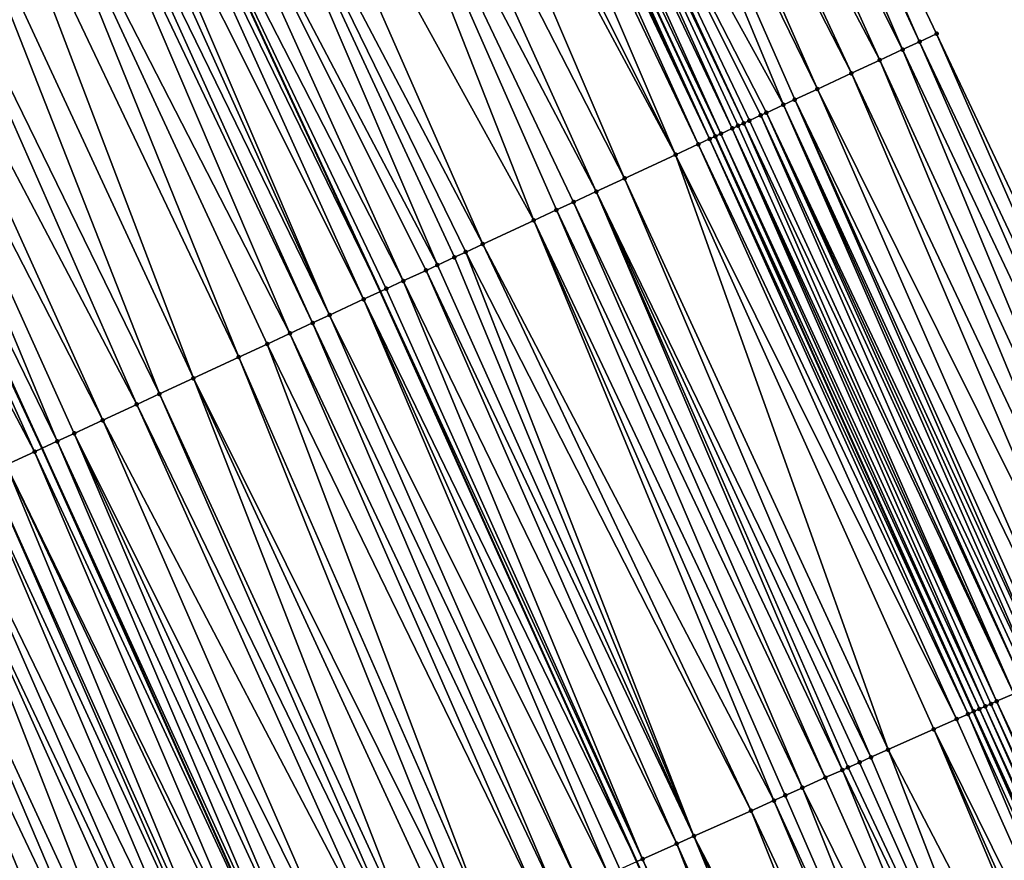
# Model space of a CAD drawing. Header units: feet. Extents: x 2004186 to 2014793, y 836912 to 864902.
# Tile 347 of 656: x 2010229 to 2010261, y 848274 to 848301. Entities that reach past the tile are written whole.
import ezdxf

# ---------------------------------------------------------------- set-up
doc = ezdxf.new("R2010")
doc.units = ezdxf.units.FT
doc.header["$LTSCALE"] = 100
doc.header["$MEASUREMENT"] = 0
for name, color, linetype, lineweight in [('EP_Travel Lane', 5, 'Continuous', 40), ('GPL_Skip Line', 2, 'Continuous', 40), ('Road Shots', 4, 'Continuous', 200), ('Road X-Section', 30, 'Continuous', 13)]:
    doc.layers.add(name, color=color, linetype=linetype, lineweight=lineweight)
doc.layers.add('I-77 SB_MM21-27-Surface-Border', color=7, linetype='Continuous')
doc.layers.add('I-77 SB_MM21-27-Surface-TIN', color=7, linetype='Continuous')

msp = doc.modelspace()

# ---------------------------------------------------------------- linework, layer by layer
at = {"layer": 'EP_Travel Lane'}
msp.add_polyline3d([(2010338.752172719, 848094.6761066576, 432.0335779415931), (2010331.124594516, 848113.1643927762, 431.9679207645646), (2010323.497020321, 848131.6526691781, 431.8993190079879), (2010315.781519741, 848150.2484789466, 431.8395028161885), (2010307.879425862, 848168.6210487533, 431.7524542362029), (2010299.977312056, 848186.9936648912, 431.6786235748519), (2010292.075178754, 848205.3663263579, 431.6177248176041), (2010284.061959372, 848223.8822100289, 431.5275102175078), (2010275.944341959, 848242.1606364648, 431.4649906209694), (2010267.826728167, 848260.4390547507, 431.399739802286), (2010259.709132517, 848278.7174321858, 431.3208168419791), (2010251.453827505, 848297.1266353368, 431.2670994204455), (2010243.019976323, 848315.2612986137, 431.197157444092), (2010234.586136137, 848333.3959382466, 431.1194814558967), (2010226.152270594, 848351.5306324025, 431.0596368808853), (2010217.611790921, 848369.7684313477, 431.003042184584)], dxfattribs=at)
at = {"layer": 'GPL_Skip Line'}
for points in [[(2010327.846436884, 848090.1553678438, 431.5836618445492), (2010320.190376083, 848108.6317726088, 431.4974952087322), (2010312.534266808, 848127.1082943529, 431.4469092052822), (2010304.852332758, 848145.573863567, 431.3752542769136), (2010296.990034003, 848163.9633895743, 431.2742541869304), (2010289.127663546, 848182.3530832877, 431.2210551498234), (2010281.265308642, 848200.7427406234, 431.1574874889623), (2010273.354840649, 848219.1113142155, 431.0738393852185), (2010265.217081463, 848237.3807591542, 431.0085931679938), (2010257.079332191, 848255.6501818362, 430.935894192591), (2010248.941589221, 848273.9195903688, 430.8584572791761), (2010240.746455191, 848292.1630257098, 430.8102288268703), (2010232.337339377, 848310.3091626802, 430.7432623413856), (2010223.928231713, 848328.4552820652, 430.6705472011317), (2010215.519128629, 848346.601391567, 430.5946012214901), (2010207.053911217, 848364.7211766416, 430.5414172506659)], [(2010316.89390634, 848085.6152723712, 431.1424802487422), (2010309.226277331, 848104.0868771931, 431.0546505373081), (2010301.558629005, 848122.5585285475, 430.9809691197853), (2010293.91638221, 848140.8964088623, 430.9236293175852), (2010286.026832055, 848159.2743249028, 430.832547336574), (2010278.137224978, 848177.6523735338, 430.7792813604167), (2010270.247666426, 848196.0303091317, 430.693777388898), (2010262.393365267, 848214.2271495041, 430.6283262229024), (2010254.274278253, 848232.5048416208, 430.5435264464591), (2010246.155151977, 848250.7826221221, 430.4883125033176), (2010238.036049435, 848269.0603491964, 430.4152164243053), (2010229.92070928, 848287.1446260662, 430.3710081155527), (2010221.481086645, 848305.276578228, 430.2912271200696), (2010213.041452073, 848323.4085560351, 430.2198362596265), (2010204.601826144, 848341.5405152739, 430.1423739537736), (2010196.184079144, 848359.5248825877, 430.0913118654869)]]:
    msp.add_polyline3d(points, dxfattribs=at)
at = {"layer": 'I-77 SB_MM21-27-Surface-Border', "color": 3, "linetype": 'ByBlock', "lineweight": -2}
msp.add_polyline3d([(2010223.834974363, 848372.7433911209, 431.2562226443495), (2010232.031190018, 848354.2559218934, 431.3111899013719), (2010240.984664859, 848336.3621205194, 431.3980075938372), (2010249.93814368, 848318.4683105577, 431.4820125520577), (2010258.528713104, 848300.4062841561, 431.5551704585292), (2010267.21010822, 848282.0596898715, 431.6275848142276), (2010275.713229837, 848263.9530647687, 431.7141894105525), (2010284.033687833, 848245.7649902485, 431.7768884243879), (2010289.248437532, 848226.1932336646, 431.7539858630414), (2010299.470045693, 848208.5291105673, 431.8987976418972), (2010307.148505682, 848190.0608233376, 431.9606655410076), (2010314.643096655, 848171.5138456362, 432.0035673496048), (2010322.321531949, 848153.0456161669, 432.0818986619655), (2010329.901284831, 848134.307370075, 432.150660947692), (2010337.372617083, 848115.7543143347, 432.2095463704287), (2010344.289671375, 848096.9715284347, 432.2543729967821)], dxfattribs=at)
at = {"layer": 'I-77 SB_MM21-27-Surface-TIN', "color": 128, "linetype": 'ByBlock', "lineweight": -2}
for points in [[(2010257.439988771, 848299.9016265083, 431.5199064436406), (2010249.57523225, 848318.3000985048, 431.4725995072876), (2010248.486511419, 848317.7954333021, 431.4348658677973)], [(2010257.984349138, 848300.1539592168, 431.5388082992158), (2010249.93814368, 848318.4683105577, 431.4820125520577), (2010249.57523225, 848318.3000985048, 431.4725995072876)], [(2010257.984349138, 848300.1539592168, 431.5388082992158), (2010249.57523225, 848318.3000985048, 431.4725995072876), (2010257.439988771, 848299.9016265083, 431.5199064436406)], [(2010257.984349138, 848300.1539592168, 431.5388082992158), (2010258.528713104, 848300.4062841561, 431.5551704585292), (2010249.93814368, 848318.4683105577, 431.4820125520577)], [(2010256.714169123, 848299.5651954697, 431.4988140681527), (2010248.486511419, 848317.7954333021, 431.4348658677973), (2010247.397796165, 848317.2907560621, 431.3931972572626)], [(2010257.439988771, 848299.9016265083, 431.5199064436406), (2010248.486511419, 848317.7954333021, 431.4348658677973), (2010256.714169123, 848299.5651954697, 431.4988140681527)], [(2010255.80691023, 848299.1446228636, 431.4613967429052), (2010247.397796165, 848317.2907560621, 431.3931972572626), (2010246.671975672, 848316.9543268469, 431.372700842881)], [(2010256.714169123, 848299.5651954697, 431.4988140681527), (2010247.397796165, 848317.2907560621, 431.3931972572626), (2010255.80691023, 848299.1446228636, 431.4613967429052)], [(2010254.718190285, 848298.6399557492, 431.4230381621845), (2010246.671975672, 848316.9543268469, 431.372700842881), (2010245.946161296, 848316.6178844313, 431.3478892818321)], [(2010255.80691023, 848299.1446228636, 431.4613967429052), (2010246.671975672, 848316.9543268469, 431.372700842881), (2010254.718190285, 848298.6399557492, 431.4230381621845)], [(2010253.62946461, 848298.1353009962, 431.3887205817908), (2010245.946161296, 848316.6178844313, 431.3478892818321), (2010243.950195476, 848315.692616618, 431.2629298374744)], [(2010254.718190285, 848298.6399557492, 431.4230381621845), (2010245.946161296, 848316.6178844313, 431.3478892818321), (2010253.992370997, 848298.303523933, 431.4016916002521)], [(2010253.992370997, 848298.303523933, 431.4016916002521), (2010245.946161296, 848316.6178844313, 431.3478892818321), (2010253.62946461, 848298.1353009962, 431.3887205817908)], [(2010252.35929912, 848297.5465059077, 431.3384807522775), (2010243.950195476, 848315.692616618, 431.2629298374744), (2010243.768746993, 848315.608494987, 431.2531220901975)], [(2010253.62946461, 848298.1353009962, 431.3887205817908), (2010243.950195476, 848315.692616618, 431.2629298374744), (2010253.085118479, 848297.8829375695, 431.3597768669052)], [(2010253.085118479, 848297.8829375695, 431.3597768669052), (2010243.950195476, 848315.692616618, 431.2629298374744), (2010252.903665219, 848297.7988262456, 431.3533385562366)], [(2010252.903665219, 848297.7988262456, 431.3533385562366), (2010243.950195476, 848315.692616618, 431.2629298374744), (2010252.540751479, 848297.6306191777, 431.3455551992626)], [(2010252.540751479, 848297.6306191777, 431.3455551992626), (2010243.950195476, 848315.692616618, 431.2629298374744), (2010252.35929912, 848297.5465059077, 431.3384807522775)], [(2010251.633529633, 848297.2099666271, 431.2820038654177), (2010243.405859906, 848315.4402304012, 431.2265359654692), (2010243.042974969, 848315.2719611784, 431.1984340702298)], [(2010251.996407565, 848297.378250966, 431.3150472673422), (2010243.768746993, 848315.608494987, 431.2531220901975), (2010243.405859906, 848315.4402304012, 431.2265359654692)], [(2010251.996407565, 848297.378250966, 431.3150472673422), (2010243.405859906, 848315.4402304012, 431.2265359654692), (2010251.633529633, 848297.2099666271, 431.2820038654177)], [(2010252.35929912, 848297.5465059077, 431.3384807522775), (2010243.768746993, 848315.608494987, 431.2531220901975), (2010252.177851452, 848297.4623825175, 431.3280979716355)], [(2010252.177851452, 848297.4623825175, 431.3280979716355), (2010243.768746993, 848315.608494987, 431.2531220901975), (2010251.996407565, 848297.378250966, 431.3150472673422)], [(2010250.90772643, 848296.8735001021, 431.2493108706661), (2010242.680074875, 848315.1037246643, 431.1810245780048), (2010242.317166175, 848314.935506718, 431.1696850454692)], [(2010251.270639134, 848297.0417094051, 431.2578249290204), (2010242.86152686, 848315.187838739, 431.1883621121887), (2010242.680074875, 848315.1037246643, 431.1810245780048)], [(2010251.270639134, 848297.0417094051, 431.2578249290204), (2010242.680074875, 848315.1037246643, 431.1810245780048), (2010250.90772643, 848296.8735001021, 431.2493108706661)], [(2010251.270639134, 848297.0417094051, 431.2578249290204), (2010243.019976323, 848315.2612986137, 431.197157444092), (2010242.86152686, 848315.187838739, 431.1883621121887)], [(2010243.042974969, 848315.2719611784, 431.1984340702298), (2010243.019976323, 848315.2612986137, 431.197157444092), (2010251.453827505, 848297.1266353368, 431.2670994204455)], [(2010251.452088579, 848297.1258289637, 431.2669551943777), (2010251.453827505, 848297.1266353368, 431.2670994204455), (2010243.019976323, 848315.2612986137, 431.197157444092)], [(2010251.452088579, 848297.1258289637, 431.2669551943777), (2010243.019976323, 848315.2612986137, 431.197157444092), (2010251.270639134, 848297.0417094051, 431.2578249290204)], [(2010251.633529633, 848297.2099666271, 431.2820038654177), (2010243.042974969, 848315.2719611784, 431.1984340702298), (2010251.453827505, 848297.1266353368, 431.2670994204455)], [(2010250.181910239, 848296.5370616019, 431.2257792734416), (2010242.317166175, 848314.935506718, 431.1696850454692), (2010241.228461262, 848314.4308071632, 431.1207216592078)], [(2010250.90772643, 848296.8735001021, 431.2493108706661), (2010242.317166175, 848314.935506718, 431.1696850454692), (2010250.181910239, 848296.5370616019, 431.2257792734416)], [(2010250.181910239, 848296.5370616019, 431.2257792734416), (2010241.228461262, 848314.4308071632, 431.1207216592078), (2010240.68410463, 848314.1784663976, 431.0991859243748)], [(2010248.548852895, 848295.7800122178, 431.152317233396), (2010240.68410463, 848314.1784663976, 431.0991859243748), (2010239.413940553, 848313.5896682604, 431.0479494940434)], [(2010250.181910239, 848296.5370616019, 431.2257792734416), (2010240.68410463, 848314.1784663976, 431.0991859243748), (2010248.548852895, 848295.7800122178, 431.152317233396)], [(2010247.641599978, 848295.3594267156, 431.1106840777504), (2010239.413940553, 848313.5896682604, 431.0479494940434), (2010238.325229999, 848313.0849808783, 431.0029653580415)], [(2010248.548852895, 848295.7800122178, 431.152317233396), (2010239.413940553, 848313.5896682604, 431.0479494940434), (2010247.641599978, 848295.3594267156, 431.1106840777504)], [(2010245.645630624, 848294.4341665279, 431.0282174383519), (2010238.325229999, 848313.0849808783, 431.0029653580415), (2010235.966369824, 848311.991464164, 430.896547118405)], [(2010247.641599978, 848295.3594267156, 431.1106840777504), (2010238.325229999, 848313.0849808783, 431.0029653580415), (2010246.915792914, 848295.0229685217, 431.0807145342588)], [(2010246.915792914, 848295.0229685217, 431.0807145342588), (2010238.325229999, 848313.0849808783, 431.0029653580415), (2010246.371434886, 848294.770630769, 431.0601637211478)], [(2010246.371434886, 848294.770630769, 431.0601637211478), (2010238.325229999, 848313.0849808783, 431.0029653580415), (2010245.645630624, 848294.4341665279, 431.0282174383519)], [(2010244.01257535, 848293.6771126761, 430.9532948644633), (2010235.966369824, 848311.991464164, 430.896547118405), (2010234.696213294, 848311.4026497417, 430.8399870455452)], [(2010245.645630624, 848294.4341665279, 431.0282174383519), (2010235.966369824, 848311.991464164, 430.896547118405), (2010244.01257535, 848293.6771126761, 430.9532948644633)], [(2010242.560967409, 848293.004182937, 430.8889912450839), (2010234.696213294, 848311.4026497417, 430.8399870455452), (2010233.244593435, 848310.7297457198, 430.7840904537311)], [(2010244.01257535, 848293.6771126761, 430.9532948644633), (2010234.696213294, 848311.4026497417, 430.8399870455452), (2010243.468231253, 848293.4247448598, 430.922916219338)], [(2010243.468231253, 848293.4247448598, 430.922916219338), (2010234.696213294, 848311.4026497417, 430.8399870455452), (2010243.105331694, 848293.2565071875, 430.9051281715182)], [(2010243.105331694, 848293.2565071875, 430.9051281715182), (2010234.696213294, 848311.4026497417, 430.8399870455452), (2010242.560967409, 848293.004182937, 430.8889912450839)], [(2010241.472262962, 848292.4994823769, 430.8396992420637), (2010233.244593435, 848310.7297457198, 430.7840904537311), (2010232.337339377, 848310.3091626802, 430.7432623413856)], [(2010242.560967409, 848293.004182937, 430.8889912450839), (2010233.244593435, 848310.7297457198, 430.7840904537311), (2010242.198059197, 848292.8359639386, 430.877307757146)], [(2010242.198059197, 848292.8359639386, 430.877307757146), (2010233.244593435, 848310.7297457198, 430.7840904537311), (2010241.472262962, 848292.4994823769, 430.8396992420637)], [(2010231.974437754, 848310.1409294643, 430.7269310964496), (2010240.746455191, 848292.1630257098, 430.8102288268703), (2010232.337339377, 848310.3091626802, 430.7432623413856)], [(2010240.927908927, 848292.2471360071, 430.8163314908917), (2010232.337339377, 848310.3091626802, 430.7432623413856), (2010240.746455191, 848292.1630257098, 430.8102288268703)], [(2010241.472262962, 848292.4994823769, 430.8396992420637), (2010232.337339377, 848310.3091626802, 430.7432623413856), (2010240.927908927, 848292.2471360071, 430.8163314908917)], [(2010240.202093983, 848291.910694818, 430.7919208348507), (2010231.974437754, 848310.1409294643, 430.7269310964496), (2010231.248625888, 848309.8044816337, 430.7003493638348)], [(2010240.202093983, 848291.910694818, 430.7919208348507), (2010240.746455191, 848292.1630257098, 430.8102288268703), (2010231.974437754, 848310.1409294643, 430.7269310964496)], [(2010239.113376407, 848291.4060225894, 430.7518904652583), (2010231.248625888, 848309.8044816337, 430.7003493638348), (2010230.885725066, 848309.6362466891, 430.6834529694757)], [(2010240.202093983, 848291.910694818, 430.7919208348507), (2010231.248625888, 848309.8044816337, 430.7003493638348), (2010239.113376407, 848291.4060225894, 430.7518904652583)], [(2010238.569026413, 848291.1536674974, 430.7256714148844), (2010230.341381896, 848309.3838768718, 430.6524202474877), (2010229.978482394, 848309.2156390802, 430.6345931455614)], [(2010239.113376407, 848291.4060225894, 430.7518904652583), (2010230.885725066, 848309.6362466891, 430.6834529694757), (2010230.341381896, 848309.3838768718, 430.6524202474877)], [(2010239.113376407, 848291.4060225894, 430.7518904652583), (2010230.341381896, 848309.3838768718, 430.6524202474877), (2010238.569026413, 848291.1536674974, 430.7256714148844)], [(2010237.843220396, 848290.8172070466, 430.694964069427), (2010229.978482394, 848309.2156390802, 430.6345931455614), (2010228.708314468, 848308.6268492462, 430.5860709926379)], [(2010238.569026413, 848291.1536674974, 430.7256714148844), (2010229.978482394, 848309.2156390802, 430.6345931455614), (2010237.843220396, 848290.8172070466, 430.694964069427)], [(2010236.210163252, 848290.0601572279, 430.6213599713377), (2010228.708314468, 848308.6268492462, 430.5860709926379), (2010227.619607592, 848308.1221539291, 430.5384929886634)], [(2010237.843220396, 848290.8172070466, 430.694964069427), (2010228.708314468, 848308.6268492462, 430.5860709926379), (2010237.117419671, 848290.4807351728, 430.6605225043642)], [(2010237.117419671, 848290.4807351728, 430.6605225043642), (2010228.708314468, 848308.6268492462, 430.5860709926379), (2010236.210163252, 848290.0601572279, 430.6213599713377)], [(2010234.758543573, 848289.3872528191, 430.5653368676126), (2010227.619607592, 848308.1221539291, 430.5384929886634), (2010226.349434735, 848307.5333747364, 430.4934495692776)], [(2010236.210163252, 848290.0601572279, 430.6213599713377), (2010227.619607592, 848308.1221539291, 430.5384929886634), (2010234.758543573, 848289.3872528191, 430.5653368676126)], [(2010233.669838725, 848288.8825531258, 430.5163282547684), (2010226.349434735, 848307.5333747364, 430.4934495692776), (2010224.897820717, 848306.8604581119, 430.433433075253)], [(2010234.758543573, 848289.3872528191, 430.5653368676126), (2010226.349434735, 848307.5333747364, 430.4934495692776), (2010233.669838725, 848288.8825531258, 430.5163282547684)], [(2010232.944029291, 848288.5461000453, 430.4880302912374), (2010224.897820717, 848306.8604581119, 430.433433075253), (2010223.627652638, 848306.2716686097, 430.3850194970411)], [(2010233.669838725, 848288.8825531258, 430.5163282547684), (2010224.897820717, 848306.8604581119, 430.433433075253), (2010232.944029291, 848288.5461000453, 430.4880302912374)], [(2010231.855316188, 848288.0414181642, 430.4448444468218), (2010223.627652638, 848306.2716686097, 430.3850194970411), (2010222.720390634, 848305.8511027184, 430.3497972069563)], [(2010232.944029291, 848288.5461000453, 430.4880302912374), (2010223.627652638, 848306.2716686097, 430.3850194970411), (2010231.855316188, 848288.0414181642, 430.4448444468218)], [(2010230.403689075, 848287.3685297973, 430.3940654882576), (2010222.720390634, 848305.8511027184, 430.3497972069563), (2010221.631688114, 848305.3463979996, 430.2991456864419)], [(2010231.855316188, 848288.0414181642, 430.4448444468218), (2010222.720390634, 848305.8511027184, 430.3497972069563), (2010230.948046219, 848287.6208694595, 430.4152404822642)], [(2010230.948046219, 848287.6208694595, 430.4152404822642), (2010222.720390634, 848305.8511027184, 430.3497972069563), (2010230.403689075, 848287.3685297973, 430.3940654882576)], [(2010229.677888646, 848287.0320572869, 430.3594159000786), (2010221.481086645, 848305.276578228, 430.2912271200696), (2010220.361546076, 848304.7575523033, 430.2323621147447)], [(2010221.631688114, 848305.3463979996, 430.2991456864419), (2010221.481086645, 848305.276578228, 430.2912271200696), (2010229.92070928, 848287.1446260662, 430.3710081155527)], [(2010229.677888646, 848287.0320572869, 430.3594159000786), (2010229.92070928, 848287.1446260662, 430.3710081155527), (2010221.481086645, 848305.276578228, 430.2912271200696)], [(2010230.403689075, 848287.3685297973, 430.3940654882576), (2010221.631688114, 848305.3463979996, 430.2991456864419), (2010229.92070928, 848287.1446260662, 430.3710081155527)], [(2010229.677888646, 848287.0320572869, 430.3594159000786), (2010220.361546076, 848304.7575523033, 430.2323621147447), (2010228.770656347, 848286.6114272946, 430.3032388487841)], [(2010257.984349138, 848300.1539592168, 431.5388082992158), (2010266.662040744, 848281.8155136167, 431.6134616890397), (2010258.528713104, 848300.4062841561, 431.5551704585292)], [(2010258.528713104, 848300.4062841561, 431.5551704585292), (2010266.662040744, 848281.8155136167, 431.6134616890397), (2010267.21010822, 848282.0596898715, 431.6275848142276)], [(2010257.984349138, 848300.1539592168, 431.5388082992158), (2010257.439988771, 848299.9016265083, 431.5199064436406), (2010266.113979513, 848281.5713233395, 431.5946431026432)], [(2010257.984349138, 848300.1539592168, 431.5388082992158), (2010266.113979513, 848281.5713233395, 431.5946431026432), (2010266.662040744, 848281.8155136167, 431.6134616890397)], [(2010257.439988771, 848299.9016265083, 431.5199064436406), (2010256.714169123, 848299.5651954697, 431.4988140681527), (2010265.200544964, 848281.1643376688, 431.5626508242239)], [(2010257.439988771, 848299.9016265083, 431.5199064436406), (2010265.200544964, 848281.1643376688, 431.5626508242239), (2010266.113979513, 848281.5713233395, 431.5946431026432)], [(2010256.714169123, 848299.5651954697, 431.4988140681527), (2010255.80691023, 848299.1446228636, 431.4613967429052), (2010264.46980077, 848280.8387413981, 431.5344671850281)], [(2010256.714169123, 848299.5651954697, 431.4988140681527), (2010264.46980077, 848280.8387413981, 431.5344671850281), (2010265.200544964, 848281.1643376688, 431.5626508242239)], [(2010255.80691023, 848299.1446228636, 431.4613967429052), (2010254.718190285, 848298.6399557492, 431.4230381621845), (2010263.739054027, 848280.5131508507, 431.5081999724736)], [(2010255.80691023, 848299.1446228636, 431.4613967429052), (2010263.739054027, 848280.5131508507, 431.5081999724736), (2010264.46980077, 848280.8387413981, 431.5344671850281)], [(2010254.718190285, 848298.6399557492, 431.4230381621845), (2010253.992370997, 848298.303523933, 431.4016916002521), (2010262.825622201, 848280.1061590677, 431.4741609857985)], [(2010254.718190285, 848298.6399557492, 431.4230381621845), (2010262.825622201, 848280.1061590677, 431.4741609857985), (2010263.739054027, 848280.5131508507, 431.5081999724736)], [(2010253.62946461, 848298.1353009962, 431.3887205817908), (2010253.085118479, 848297.8829375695, 431.3597768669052), (2010261.729520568, 848279.6177317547, 431.420866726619)], [(2010253.992370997, 848298.303523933, 431.4016916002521), (2010253.62946461, 848298.1353009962, 431.3887205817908), (2010262.094873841, 848279.7805721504, 431.4491093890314)], [(2010253.62946461, 848298.1353009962, 431.3887205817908), (2010261.912198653, 848279.6991487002, 431.4338989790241), (2010262.094873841, 848279.7805721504, 431.4491093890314)], [(2010253.62946461, 848298.1353009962, 431.3887205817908), (2010261.729520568, 848279.6177317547, 431.420866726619), (2010261.912198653, 848279.6991487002, 431.4338989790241)], [(2010253.992370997, 848298.303523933, 431.4016916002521), (2010262.277557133, 848279.8619774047, 431.4582268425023), (2010262.825622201, 848280.1061590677, 431.4741609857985)], [(2010253.992370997, 848298.303523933, 431.4016916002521), (2010262.094873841, 848279.7805721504, 431.4491093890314), (2010262.277557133, 848279.8619774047, 431.4582268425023)], [(2010252.903665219, 848297.7988262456, 431.3533385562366), (2010252.540751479, 848297.6306191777, 431.3455551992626), (2010260.998760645, 848279.2921707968, 431.4045076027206)], [(2010253.085118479, 848297.8829375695, 431.3597768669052), (2010252.903665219, 848297.7988262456, 431.3533385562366), (2010261.364142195, 848279.4549477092, 431.4114929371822)], [(2010252.903665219, 848297.7988262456, 431.3533385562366), (2010260.998760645, 848279.2921707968, 431.4045076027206), (2010261.364142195, 848279.4549477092, 431.4114929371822)], [(2010253.085118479, 848297.8829375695, 431.3597768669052), (2010261.546834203, 848279.5363333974, 431.4140586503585), (2010261.729520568, 848279.6177317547, 431.420866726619)], [(2010253.085118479, 848297.8829375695, 431.3597768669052), (2010261.364142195, 848279.4549477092, 431.4114929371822), (2010261.546834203, 848279.5363333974, 431.4140586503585)], [(2010252.177851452, 848297.4623825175, 431.3280979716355), (2010251.996407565, 848297.378250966, 431.3150472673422), (2010260.45069719, 848279.0479855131, 431.3873610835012)], [(2010252.35929912, 848297.5465059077, 431.3384807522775), (2010252.177851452, 848297.4623825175, 431.3280979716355), (2010260.45069719, 848279.0479855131, 431.3873610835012)], [(2010252.540751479, 848297.6306191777, 431.3455551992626), (2010252.35929912, 848297.5465059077, 431.3384807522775), (2010260.998760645, 848279.2921707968, 431.4045076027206)], [(2010252.35929912, 848297.5465059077, 431.3384807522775), (2010260.45069719, 848279.0479855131, 431.3873610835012), (2010260.998760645, 848279.2921707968, 431.4045076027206)], [(2010251.452088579, 848297.1258289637, 431.2669551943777), (2010251.270639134, 848297.0417094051, 431.2578249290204), (2010259.709132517, 848278.7174321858, 431.3208168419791)], [(2010251.452088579, 848297.1258289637, 431.2669551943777), (2010259.709132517, 848278.7174321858, 431.3208168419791), (2010251.453827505, 848297.1266353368, 431.2670994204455)], [(2010251.633529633, 848297.2099666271, 431.2820038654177), (2010251.453827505, 848297.1266353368, 431.2670994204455), (2010259.902675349, 848278.8037068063, 431.3389318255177)], [(2010259.902675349, 848278.8037068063, 431.3389318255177), (2010251.453827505, 848297.1266353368, 431.2670994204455), (2010259.720003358, 848278.7222761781, 431.3213178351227)], [(2010259.720003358, 848278.7222761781, 431.3213178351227), (2010251.453827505, 848297.1266353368, 431.2670994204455), (2010259.709132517, 848278.7174321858, 431.3208168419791)], [(2010251.996407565, 848297.378250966, 431.3150472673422), (2010251.633529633, 848297.2099666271, 431.2820038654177), (2010260.085343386, 848278.8851463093, 431.3595174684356)], [(2010251.633529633, 848297.2099666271, 431.2820038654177), (2010259.902675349, 848278.8037068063, 431.3389318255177), (2010260.085343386, 848278.8851463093, 431.3595174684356)], [(2010251.996407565, 848297.378250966, 431.3150472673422), (2010260.268016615, 848278.9665741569, 431.3762003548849), (2010260.45069719, 848279.0479855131, 431.3873610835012)], [(2010251.996407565, 848297.378250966, 431.3150472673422), (2010260.085343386, 848278.8851463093, 431.3595174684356), (2010260.268016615, 848278.9665741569, 431.3762003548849)], [(2010250.90772643, 848296.8735001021, 431.2493108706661), (2010250.181910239, 848296.5370616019, 431.2257792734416), (2010259.171940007, 848278.4780906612, 431.3040932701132)], [(2010251.270639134, 848297.0417094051, 431.2578249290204), (2010250.90772643, 848296.8735001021, 431.2493108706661), (2010259.537319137, 848278.6408730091, 431.3128986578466)], [(2010250.90772643, 848296.8735001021, 431.2493108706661), (2010259.171940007, 848278.4780906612, 431.3040932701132), (2010259.537319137, 848278.6408730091, 431.3128986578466)], [(2010251.270639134, 848297.0417094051, 431.2578249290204), (2010259.537319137, 848278.6408730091, 431.3128986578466), (2010259.709132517, 848278.7174321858, 431.3208168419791)], [(2010250.181910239, 848296.5370616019, 431.2257792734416), (2010248.548852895, 848295.7800122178, 431.152317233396), (2010256.979724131, 848277.5012643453, 431.2069843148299)], [(2010250.181910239, 848296.5370616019, 431.2257792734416), (2010258.441197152, 848278.1524913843, 431.2749030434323), (2010259.171940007, 848278.4780906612, 431.3040932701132)], [(2010250.181910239, 848296.5370616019, 431.2257792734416), (2010256.979724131, 848277.5012643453, 431.2069843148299), (2010258.441197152, 848278.1524913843, 431.2749030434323)], [(2010248.548852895, 848295.7800122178, 431.152317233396), (2010247.641599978, 848295.3594267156, 431.1106840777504), (2010256.431676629, 848277.2570432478, 431.1778455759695)], [(2010248.548852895, 848295.7800122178, 431.152317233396), (2010256.431676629, 848277.2570432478, 431.1778455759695), (2010256.979724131, 848277.5012643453, 431.2069843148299)], [(2010247.641599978, 848295.3594267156, 431.1106840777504), (2010246.915792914, 848295.0229685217, 431.0807145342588), (2010255.518237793, 848276.8500672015, 431.1490760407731)], [(2010247.641599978, 848295.3594267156, 431.1106840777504), (2010256.066303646, 848277.0942471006, 431.1644195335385), (2010256.431676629, 848277.2570432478, 431.1778455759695)], [(2010247.641599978, 848295.3594267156, 431.1106840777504), (2010255.700923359, 848276.9314673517, 431.1564844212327), (2010256.066303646, 848277.0942471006, 431.1644195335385)], [(2010247.641599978, 848295.3594267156, 431.1106840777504), (2010255.518237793, 848276.8500672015, 431.1490760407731), (2010255.700923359, 848276.9314673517, 431.1564844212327)], [(2010246.915792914, 848295.0229685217, 431.0807145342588), (2010246.371434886, 848294.770630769, 431.0601637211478), (2010254.970187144, 848276.6058531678, 431.1223025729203)], [(2010246.915792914, 848295.0229685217, 431.0807145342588), (2010254.970187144, 848276.6058531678, 431.1223025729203), (2010255.518237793, 848276.8500672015, 431.1490760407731)], [(2010246.371434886, 848294.770630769, 431.0601637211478), (2010245.645630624, 848294.4341665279, 431.0282174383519), (2010254.239445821, 848276.2802504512, 431.0919605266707)], [(2010246.371434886, 848294.770630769, 431.0601637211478), (2010254.239445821, 848276.2802504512, 431.0919605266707), (2010254.970187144, 848276.6058531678, 431.1223025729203)], [(2010245.645630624, 848294.4341665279, 431.0282174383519), (2010244.01257535, 848293.6771126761, 430.9532948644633), (2010253.326023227, 848275.8732379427, 431.0509815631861)], [(2010245.645630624, 848294.4341665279, 431.0282174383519), (2010253.691394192, 848276.0360386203, 431.0659247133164), (2010254.239445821, 848276.2802504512, 431.0919605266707)], [(2010245.645630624, 848294.4341665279, 431.0282174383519), (2010253.326023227, 848275.8732379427, 431.0509815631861), (2010253.691394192, 848276.0360386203, 431.0659247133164)], [(2010244.01257535, 848293.6771126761, 430.9532948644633), (2010243.468231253, 848293.4247448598, 430.922916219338), (2010252.595282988, 848275.5476327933, 431.0198250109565)], [(2010244.01257535, 848293.6771126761, 430.9532948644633), (2010252.595282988, 848275.5476327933, 431.0198250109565), (2010253.326023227, 848275.8732379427, 431.0509815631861)], [(2010243.468231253, 848293.4247448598, 430.922916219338), (2010243.105331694, 848293.2565071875, 430.9051281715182), (2010250.768443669, 848274.733594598, 430.933454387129)], [(2010243.468231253, 848293.4247448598, 430.922916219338), (2010250.768443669, 848274.733594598, 430.933454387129), (2010252.595282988, 848275.5476327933, 431.0198250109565)], [(2010242.560967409, 848293.004182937, 430.8889912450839), (2010242.198059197, 848292.8359639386, 430.877307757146), (2010250.768443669, 848274.733594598, 430.933454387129)], [(2010243.105331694, 848293.2565071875, 430.9051281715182), (2010242.560967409, 848293.004182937, 430.8889912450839), (2010250.768443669, 848274.733594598, 430.933454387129)], [(2010242.198059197, 848292.8359639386, 430.877307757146), (2010241.472262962, 848292.4994823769, 430.8396992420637), (2010250.220392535, 848274.4893816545, 430.9070459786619)], [(2010242.198059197, 848292.8359639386, 430.877307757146), (2010250.220392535, 848274.4893816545, 430.9070459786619), (2010250.768443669, 848274.733594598, 430.933454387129)], [(2010241.472262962, 848292.4994823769, 430.8396992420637), (2010240.927908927, 848292.2471360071, 430.8163314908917), (2010249.124274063, 848274.0009921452, 430.8664102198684)], [(2010241.472262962, 848292.4994823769, 430.8396992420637), (2010249.124274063, 848274.0009921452, 430.8664102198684), (2010250.220392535, 848274.4893816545, 430.9070459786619)], [(2010240.202093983, 848291.910694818, 430.7919208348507), (2010248.941589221, 848273.9195903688, 430.8584572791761), (2010240.746455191, 848292.1630257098, 430.8102288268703)], [(2010240.927908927, 848292.2471360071, 430.8163314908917), (2010240.746455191, 848292.1630257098, 430.8102288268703), (2010249.124274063, 848274.0009921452, 430.8664102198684)], [(2010249.124274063, 848274.0009921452, 430.8664102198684), (2010240.746455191, 848292.1630257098, 430.8102288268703), (2010248.941589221, 848273.9195903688, 430.8584572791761)], [(2010240.202093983, 848291.910694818, 430.7919208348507), (2010239.113376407, 848291.4060225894, 430.7518904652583), (2010248.028158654, 848273.5125957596, 430.8234720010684)], [(2010240.202093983, 848291.910694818, 430.7919208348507), (2010248.393534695, 848273.6753850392, 430.8345984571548), (2010248.941589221, 848273.9195903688, 430.8584572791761)], [(2010240.202093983, 848291.910694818, 430.7919208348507), (2010248.028158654, 848273.5125957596, 430.8234720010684), (2010248.393534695, 848273.6753850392, 430.8345984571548)], [(2010239.113376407, 848291.4060225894, 430.7518904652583), (2010238.569026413, 848291.1536674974, 430.7256714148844), (2010247.114732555, 848273.1055911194, 430.7851277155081)], [(2010239.113376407, 848291.4060225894, 430.7518904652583), (2010247.114732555, 848273.1055911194, 430.7851277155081), (2010248.028158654, 848273.5125957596, 430.8234720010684)], [(2010238.569026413, 848291.1536674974, 430.7256714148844), (2010237.843220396, 848290.8172070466, 430.694964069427), (2010246.383997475, 848272.7799743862, 430.750092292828)], [(2010238.569026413, 848291.1536674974, 430.7256714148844), (2010246.383997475, 848272.7799743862, 430.750092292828), (2010247.114732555, 848273.1055911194, 430.7851277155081)], [(2010237.843220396, 848290.8172070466, 430.694964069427), (2010237.117419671, 848290.4807351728, 430.6605225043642), (2010245.835939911, 848272.535775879, 430.7285178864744)], [(2010237.843220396, 848290.8172070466, 430.694964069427), (2010245.835939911, 848272.535775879, 430.7285178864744), (2010246.383997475, 848272.7799743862, 430.750092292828)], [(2010237.117419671, 848290.4807351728, 430.6605225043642), (2010236.210163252, 848290.0601572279, 430.6213599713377), (2010244.191773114, 848271.8031671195, 430.6593618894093)], [(2010237.117419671, 848290.4807351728, 430.6605225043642), (2010244.191773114, 848271.8031671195, 430.6593618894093), (2010245.835939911, 848272.535775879, 430.7285178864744)], [(2010236.210163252, 848290.0601572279, 430.6213599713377), (2010234.758543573, 848289.3872528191, 430.5653368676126), (2010243.643712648, 848271.5589751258, 430.6399685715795)], [(2010236.210163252, 848290.0601572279, 430.6213599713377), (2010243.643712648, 848271.5589751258, 430.6399685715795), (2010244.191773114, 848271.8031671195, 430.6593618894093)], [(2010234.758543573, 848289.3872528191, 430.5653368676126), (2010233.669838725, 848288.8825531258, 430.5163282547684), (2010241.99954502, 848270.8263682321, 430.5714373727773)], [(2010234.758543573, 848289.3872528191, 430.5653368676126), (2010243.095654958, 848271.3147769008, 430.6184886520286), (2010243.643712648, 848271.5589751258, 430.6399685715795)], [(2010234.758543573, 848289.3872528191, 430.5653368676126), (2010241.99954502, 848270.8263682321, 430.5714373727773), (2010243.095654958, 848271.3147769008, 430.6184886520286)], [(2010233.669838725, 848288.8825531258, 430.5163282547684), (2010232.944029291, 848288.5461000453, 430.4880302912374), (2010241.634170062, 848270.6635765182, 430.5594958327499)], [(2010233.669838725, 848288.8825531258, 430.5163282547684), (2010241.634170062, 848270.6635765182, 430.5594958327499), (2010241.99954502, 848270.8263682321, 430.5714373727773)], [(2010232.944029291, 848288.5461000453, 430.4880302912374), (2010231.855316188, 848288.0414181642, 430.4448444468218), (2010241.086108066, 848270.4193879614, 430.5412532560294)], [(2010232.944029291, 848288.5461000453, 430.4880302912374), (2010241.086108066, 848270.4193879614, 430.5412532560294), (2010241.634170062, 848270.6635765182, 430.5594958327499)], [(2010231.855316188, 848288.0414181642, 430.4448444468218), (2010230.948046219, 848287.6208694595, 430.4152404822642), (2010239.807307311, 848269.8495909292, 430.4907403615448)], [(2010231.855316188, 848288.0414181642, 430.4448444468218), (2010239.807307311, 848269.8495909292, 430.4907403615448), (2010241.086108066, 848270.4193879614, 430.5412532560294)], [(2010230.948046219, 848287.6208694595, 430.4152404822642), (2010230.403689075, 848287.3685297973, 430.3940654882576), (2010238.711186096, 848269.3612075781, 430.452166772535)], [(2010230.948046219, 848287.6208694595, 430.4152404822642), (2010239.25924146, 848269.6054110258, 430.4753954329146), (2010239.807307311, 848269.8495909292, 430.4907403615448)], [(2010230.948046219, 848287.6208694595, 430.4152404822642), (2010238.711186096, 848269.3612075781, 430.452166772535), (2010239.25924146, 848269.6054110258, 430.4753954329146)], [(2010230.403689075, 848287.3685297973, 430.3940654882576), (2010229.92070928, 848287.1446260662, 430.3710081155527), (2010238.163139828, 848269.1169837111, 430.4221006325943)], [(2010230.403689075, 848287.3685297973, 430.3940654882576), (2010238.163139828, 848269.1169837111, 430.4221006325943), (2010238.711186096, 848269.3612075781, 430.452166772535)], [(2010229.677888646, 848287.0320572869, 430.3594159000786), (2010228.770656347, 848286.6114272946, 430.3032388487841), (2010237.432410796, 848268.7913534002, 430.3825186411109)], [(2010229.677888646, 848287.0320572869, 430.3594159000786), (2010238.036049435, 848269.0603491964, 430.4152164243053), (2010229.92070928, 848287.1446260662, 430.3710081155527)], [(2010229.677888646, 848287.0320572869, 430.3594159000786), (2010237.432410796, 848268.7913534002, 430.3825186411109), (2010238.036049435, 848269.0603491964, 430.4152164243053)], [(2010238.163139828, 848269.1169837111, 430.4221006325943), (2010229.92070928, 848287.1446260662, 430.3710081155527), (2010238.036049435, 848269.0603491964, 430.4152164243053)], [(2010228.226309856, 848286.359064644, 430.2745488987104), (2010227.863407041, 848286.190833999, 430.2590580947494), (2010236.15363744, 848268.2214948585, 430.3114093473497)], [(2010228.770656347, 848286.6114272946, 430.3032388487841), (2010228.226309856, 848286.359064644, 430.2745488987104), (2010236.336323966, 848268.3028928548, 430.3180964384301)], [(2010228.226309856, 848286.359064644, 430.2745488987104), (2010236.15363744, 848268.2214948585, 430.3114093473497), (2010236.336323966, 848268.3028928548, 430.3180964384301)], [(2010228.770656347, 848286.6114272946, 430.3032388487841), (2010237.249730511, 848268.7099413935, 430.3711400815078), (2010237.432410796, 848268.7913534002, 430.3825186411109)], [(2010228.770656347, 848286.6114272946, 430.3032388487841), (2010236.336323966, 848268.3028928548, 430.3180964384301), (2010237.249730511, 848268.7099413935, 430.3711400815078)], [(2010227.863407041, 848286.190833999, 430.2590580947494), (2010226.956134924, 848285.770289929, 430.2309692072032), (2010235.605572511, 848267.977312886, 430.2953715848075)], [(2010227.863407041, 848286.190833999, 430.2590580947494), (2010235.605572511, 848267.977312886, 430.2953715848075), (2010236.15363744, 848268.2214948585, 430.3114093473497)], [(2010226.956134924, 848285.770289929, 430.2309692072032), (2010226.411778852, 848285.5179479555, 430.2090386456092), (2010234.874823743, 848267.6517268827, 430.2706259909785)], [(2010226.956134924, 848285.770289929, 430.2309692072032), (2010234.874823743, 848267.6517268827, 430.2706259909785), (2010235.605572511, 848267.977312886, 430.2953715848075)], [(2010226.411778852, 848285.5179479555, 430.2090386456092), (2010225.323086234, 848285.0132218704, 430.1514024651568), (2010233.596043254, 848267.0818843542, 430.2048787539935)], [(2010226.411778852, 848285.5179479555, 430.2090386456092), (2010234.509453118, 848267.4889254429, 430.2554277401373), (2010234.874823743, 848267.6517268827, 430.2706259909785)], [(2010226.411778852, 848285.5179479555, 430.2090386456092), (2010233.596043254, 848267.0818843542, 430.2048787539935), (2010234.509453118, 848267.4889254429, 430.2554277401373)], [(2010225.323086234, 848285.0132218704, 430.1514024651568), (2010224.597283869, 848284.6767535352, 430.1181176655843), (2010233.04798911, 848266.8376781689, 430.1807333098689)], [(2010225.323086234, 848285.0132218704, 430.1514024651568), (2010233.04798911, 848266.8376781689, 430.1807333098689), (2010233.596043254, 848267.0818843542, 430.2048787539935)], [(2010224.597283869, 848284.6767535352, 430.1181176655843), (2010223.508561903, 848284.1720907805, 430.0811843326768), (2010232.134549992, 848266.430702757, 430.1521760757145)], [(2010224.597283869, 848284.6767535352, 430.1181176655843), (2010232.134549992, 848266.430702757, 430.1521760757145), (2010233.04798911, 848266.8376781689, 430.1807333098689)], [(2010223.508561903, 848284.1720907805, 430.0811843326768), (2010222.238393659, 848283.5833016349, 430.0328872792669), (2010231.403801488, 848266.1051161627, 430.1272326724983)], [(2010223.508561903, 848284.1720907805, 430.0811843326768), (2010231.403801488, 848266.1051161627, 430.1272326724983), (2010232.134549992, 848266.430702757, 430.1521760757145)], [(2010222.238393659, 848283.5833016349, 430.0328872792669), (2010221.512592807, 848283.2468300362, 429.9985356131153), (2010230.12499717, 848265.5353271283, 430.0793978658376)], [(2010222.238393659, 848283.5833016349, 430.0328872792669), (2010230.490375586, 848265.6981110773, 430.0887393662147), (2010231.403801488, 848266.1051161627, 430.1272326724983)], [(2010222.238393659, 848283.5833016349, 430.0328872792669), (2010230.12499717, 848265.5353271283, 430.0793978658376), (2010230.490375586, 848265.6981110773, 430.0887393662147)], [(2010221.512592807, 848283.2468300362, 429.9985356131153), (2010229.028873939, 848265.0469483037, 430.0423398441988), (2010230.12499717, 848265.5353271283, 430.0793978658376)], [(2010260.998760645, 848279.2921707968, 431.4045076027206), (2010260.45069719, 848279.0479855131, 431.3873610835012), (2010268.953819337, 848260.9413592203, 431.4735671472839)], [(2010259.902675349, 848278.8037068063, 431.3389318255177), (2010259.720003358, 848278.7222761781, 431.3213178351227), (2010268.040417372, 848260.534300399, 431.4170803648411)], [(2010260.085343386, 848278.8851463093, 431.3595174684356), (2010259.902675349, 848278.8037068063, 431.3389318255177), (2010268.223081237, 848260.6157492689, 431.4408025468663)], [(2010259.902675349, 848278.8037068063, 431.3389318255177), (2010268.040417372, 848260.534300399, 431.4170803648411), (2010268.223081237, 848260.6157492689, 431.4408025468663)], [(2010260.268016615, 848278.9665741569, 431.3762003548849), (2010260.085343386, 848278.8851463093, 431.3595174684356), (2010268.405749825, 848260.697187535, 431.4609739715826)], [(2010260.085343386, 848278.8851463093, 431.3595174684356), (2010268.223081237, 848260.6157492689, 431.4408025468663), (2010268.405749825, 848260.697187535, 431.4609739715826)], [(2010260.45069719, 848279.0479855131, 431.3873610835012), (2010260.268016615, 848278.9665741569, 431.3762003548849), (2010268.58842982, 848260.7786001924, 431.4725704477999)], [(2010260.268016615, 848278.9665741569, 431.3762003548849), (2010268.405749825, 848260.697187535, 431.4609739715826), (2010268.58842982, 848260.7786001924, 431.4725704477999)], [(2010260.45069719, 848279.0479855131, 431.3873610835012), (2010268.771121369, 848260.8599869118, 431.4754814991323), (2010268.953819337, 848260.9413592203, 431.4735671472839)], [(2010260.45069719, 848279.0479855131, 431.3873610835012), (2010268.58842982, 848260.7786001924, 431.4725704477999), (2010268.771121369, 848260.8599869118, 431.4754814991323)], [(2010259.537319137, 848278.6408730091, 431.3128986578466), (2010259.171940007, 848278.4780906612, 431.3040932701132), (2010267.309674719, 848260.2087006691, 431.3877384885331)], [(2010259.537319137, 848278.6408730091, 431.3128986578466), (2010267.826728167, 848260.4390547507, 431.399739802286), (2010259.709132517, 848278.7174321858, 431.3208168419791)], [(2010259.537319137, 848278.6408730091, 431.3128986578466), (2010267.309674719, 848260.2087006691, 431.3877384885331), (2010267.826728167, 848260.4390547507, 431.399739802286)], [(2010259.720003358, 848278.7222761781, 431.3213178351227), (2010259.709132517, 848278.7174321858, 431.3208168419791), (2010267.85774406, 848260.452872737, 431.400459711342)], [(2010267.85774406, 848260.452872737, 431.400459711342), (2010259.709132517, 848278.7174321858, 431.3208168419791), (2010267.826728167, 848260.4390547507, 431.399739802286)], [(2010259.720003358, 848278.7222761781, 431.3213178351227), (2010267.85774406, 848260.452872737, 431.400459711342), (2010268.040417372, 848260.534300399, 431.4170803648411)], [(2010259.171940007, 848278.4780906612, 431.3040932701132), (2010258.441197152, 848278.1524913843, 431.2749030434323), (2010267.309674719, 848260.2087006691, 431.3877384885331)], [(2010258.441197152, 848278.1524913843, 431.2749030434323), (2010256.979724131, 848277.5012643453, 431.2069843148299), (2010266.213563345, 848259.7202952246, 431.3417667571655)], [(2010258.441197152, 848278.1524913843, 431.2749030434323), (2010266.578930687, 848259.8831040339, 431.359432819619), (2010267.309674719, 848260.2087006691, 431.3877384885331)], [(2010258.441197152, 848278.1524913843, 431.2749030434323), (2010266.213563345, 848259.7202952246, 431.3417667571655), (2010266.578930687, 848259.8831040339, 431.359432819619)], [(2010256.431676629, 848277.2570432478, 431.1778455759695), (2010256.066303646, 848277.0942471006, 431.1644195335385), (2010264.204027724, 848258.8248809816, 431.2560585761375)], [(2010256.979724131, 848277.5012643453, 431.2069843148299), (2010256.431676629, 848277.2570432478, 431.1778455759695), (2010264.204027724, 848258.8248809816, 431.2560585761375)], [(2010256.979724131, 848277.5012643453, 431.2069843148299), (2010264.204027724, 848258.8248809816, 431.2560585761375), (2010266.213563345, 848259.7202952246, 431.3417667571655)], [(2010255.700923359, 848276.9314673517, 431.1564844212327), (2010255.518237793, 848276.8500672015, 431.1490760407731), (2010264.204027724, 848258.8248809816, 431.2560585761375)], [(2010256.066303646, 848277.0942471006, 431.1644195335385), (2010255.700923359, 848276.9314673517, 431.1564844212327), (2010264.204027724, 848258.8248809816, 431.2560585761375)], [(2010254.970187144, 848276.6058531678, 431.1223025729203), (2010254.239445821, 848276.2802504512, 431.0919605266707), (2010263.107917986, 848258.336471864, 431.2088570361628)], [(2010255.518237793, 848276.8500672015, 431.1490760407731), (2010254.970187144, 848276.6058531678, 431.1223025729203), (2010263.107917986, 848258.336471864, 431.2088570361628)], [(2010255.518237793, 848276.8500672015, 431.1490760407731), (2010263.107917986, 848258.336471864, 431.2088570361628), (2010264.204027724, 848258.8248809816, 431.2560585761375)], [(2010254.239445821, 848276.2802504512, 431.0919605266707), (2010253.691394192, 848276.0360386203, 431.0659247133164), (2010261.646439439, 848257.6852572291, 431.145091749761)], [(2010254.239445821, 848276.2802504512, 431.0919605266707), (2010261.646439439, 848257.6852572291, 431.145091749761), (2010263.107917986, 848258.336471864, 431.2088570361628)], [(2010253.691394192, 848276.0360386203, 431.0659247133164), (2010253.326023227, 848275.8732379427, 431.0509815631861), (2010261.646439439, 848257.6852572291, 431.145091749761)], [(2010253.326023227, 848275.8732379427, 431.0509815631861), (2010252.595282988, 848275.5476327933, 431.0198250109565), (2010261.098386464, 848257.4410484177, 431.1200670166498)], [(2010253.326023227, 848275.8732379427, 431.0509815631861), (2010261.098386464, 848257.4410484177, 431.1200670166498), (2010261.646439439, 848257.6852572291, 431.145091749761)], [(2010252.595282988, 848275.5476327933, 431.0198250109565), (2010250.768443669, 848274.733594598, 430.933454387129), (2010260.002289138, 848256.9526114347, 431.0635347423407)], [(2010252.595282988, 848275.5476327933, 431.0198250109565), (2010260.002289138, 848256.9526114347, 431.0635347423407), (2010261.098386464, 848257.4410484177, 431.1200670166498)], [(2010250.768443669, 848274.733594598, 430.933454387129), (2010250.220392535, 848274.4893816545, 430.9070459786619), (2010258.358123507, 848256.2200000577, 430.9935023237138)], [(2010250.768443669, 848274.733594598, 430.933454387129), (2010259.271551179, 848256.6270011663, 431.0306639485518), (2010260.002289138, 848256.9526114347, 431.0635347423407)], [(2010250.768443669, 848274.733594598, 430.933454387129), (2010258.358123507, 848256.2200000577, 430.9935023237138), (2010259.271551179, 848256.6270011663, 431.0306639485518)], [(2010250.220392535, 848274.4893816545, 430.9070459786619), (2010249.124274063, 848274.0009921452, 430.8664102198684), (2010257.444704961, 848255.8129784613, 430.9494803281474)], [(2010250.220392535, 848274.4893816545, 430.9070459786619), (2010257.444704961, 848255.8129784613, 430.9494803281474), (2010258.358123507, 848256.2200000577, 430.9935023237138)], [(2010249.124274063, 848274.0009921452, 430.8664102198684), (2010248.941589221, 848273.9195903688, 430.8584572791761), (2010257.079332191, 848255.6501818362, 430.935894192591)], [(2010249.124274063, 848274.0009921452, 430.8664102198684), (2010257.079332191, 848255.6501818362, 430.935894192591), (2010257.444704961, 848255.8129784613, 430.9494803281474)]]:
    msp.add_3dface(points, dxfattribs=at)
at = {"layer": 'Road Shots', "lineweight": 100}
for p in [(2010258.528713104, 848300.4062841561, 431.5551704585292), (2010257.984349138, 848300.1539592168, 431.5388082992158), (2010257.439988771, 848299.9016265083, 431.5199064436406), (2010256.714169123, 848299.5651954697, 431.4988140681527), (2010255.80691023, 848299.1446228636, 431.4613967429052), (2010254.718190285, 848298.6399557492, 431.4230381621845), (2010253.62946461, 848298.1353009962, 431.3887205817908), (2010253.992370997, 848298.303523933, 431.4016916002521), (2010252.903665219, 848297.7988262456, 431.3533385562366), (2010253.085118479, 848297.8829375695, 431.3597768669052), (2010252.177851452, 848297.4623825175, 431.3280979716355), (2010252.35929912, 848297.5465059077, 431.3384807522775), (2010252.540751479, 848297.6306191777, 431.3455551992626), (2010251.452088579, 848297.1258289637, 431.2669551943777), (2010251.633529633, 848297.2099666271, 431.2820038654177), (2010251.996407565, 848297.378250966, 431.3150472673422), (2010250.90772643, 848296.8735001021, 431.2493108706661), (2010251.270639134, 848297.0417094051, 431.2578249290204), (2010250.181910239, 848296.5370616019, 431.2257792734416), (2010248.548852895, 848295.7800122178, 431.152317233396), (2010247.641599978, 848295.3594267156, 431.1106840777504), (2010246.915792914, 848295.0229685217, 431.0807145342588), (2010246.371434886, 848294.770630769, 431.0601637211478), (2010245.645630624, 848294.4341665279, 431.0282174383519), (2010244.01257535, 848293.6771126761, 430.9532948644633), (2010243.468231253, 848293.4247448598, 430.922916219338), (2010242.560967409, 848293.004182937, 430.8889912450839), (2010243.105331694, 848293.2565071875, 430.9051281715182), (2010242.198059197, 848292.8359639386, 430.877307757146), (2010241.472262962, 848292.4994823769, 430.8396992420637), (2010240.927908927, 848292.2471360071, 430.8163314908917), (2010240.202093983, 848291.910694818, 430.7919208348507), (2010239.113376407, 848291.4060225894, 430.7518904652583), (2010238.569026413, 848291.1536674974, 430.7256714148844), (2010237.843220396, 848290.8172070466, 430.694964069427), (2010237.117419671, 848290.4807351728, 430.6605225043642), (2010236.210163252, 848290.0601572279, 430.6213599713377), (2010234.758543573, 848289.3872528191, 430.5653368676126), (2010233.669838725, 848288.8825531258, 430.5163282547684), (2010232.944029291, 848288.5461000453, 430.4880302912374), (2010231.855316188, 848288.0414181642, 430.4448444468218), (2010230.948046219, 848287.6208694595, 430.4152404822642), (2010230.403689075, 848287.3685297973, 430.3940654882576), (2010229.677888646, 848287.0320572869, 430.3594159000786), (2010259.902675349, 848278.8037068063, 431.3389318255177), (2010260.085343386, 848278.8851463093, 431.3595174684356), (2010260.268016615, 848278.9665741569, 431.3762003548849), (2010260.45069719, 848279.0479855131, 431.3873610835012), (2010259.537319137, 848278.6408730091, 431.3128986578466), (2010259.720003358, 848278.7222761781, 431.3213178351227), (2010259.171940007, 848278.4780906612, 431.3040932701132), (2010258.441197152, 848278.1524913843, 431.2749030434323), (2010256.431676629, 848277.2570432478, 431.1778455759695), (2010256.979724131, 848277.5012643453, 431.2069843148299), (2010255.700923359, 848276.9314673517, 431.1564844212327), (2010256.066303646, 848277.0942471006, 431.1644195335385), (2010254.970187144, 848276.6058531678, 431.1223025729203), (2010255.518237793, 848276.8500672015, 431.1490760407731), (2010254.239445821, 848276.2802504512, 431.0919605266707), (2010253.691394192, 848276.0360386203, 431.0659247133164), (2010253.326023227, 848275.8732379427, 431.0509815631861), (2010252.595282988, 848275.5476327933, 431.0198250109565), (2010250.768443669, 848274.733594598, 430.933454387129), (2010250.220392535, 848274.4893816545, 430.9070459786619), (2010249.124274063, 848274.0009921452, 430.8664102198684)]:
    msp.add_point(p, dxfattribs=at)
at = {"layer": 'Road X-Section', "extrusion": (0.4204557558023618, -0.9073067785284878, 0.003371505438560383), "elevation": 75537.51518873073, "flags": 128}
msp.add_lwpolyline([(2180559.37173259, 175.027924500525), (2180559.77173259, 175.0466437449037), (2180560.77173259, 175.0807733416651), (2180561.37173259, 175.0979620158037), (2180562.37173259, 175.1151597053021), (2180562.77173259, 175.1274002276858), (2180563.97173259, 175.1817780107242), (2180565.57173259, 175.2429734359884), (2180566.77173259, 175.2806703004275), (2180568.37173259, 175.3473072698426), (2180569.37173259, 175.382675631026), (2180570.57173259, 175.4352434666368), (2180571.57173259, 175.4780056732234), (2180572.77173259, 175.5207465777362), (2180573.57173259, 175.5582166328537), (2180574.971732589, 175.6250005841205), (2180576.17173259, 175.6756523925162), (2180577.17173259, 175.7108748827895), (2180578.57173259, 175.7592887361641), (2180580.17173259, 175.819305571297), (2180581.57173259, 175.8643492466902), (2180582.77173259, 175.9119275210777), (2180584.17173259, 175.9604499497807), (2180584.57173259, 175.9782771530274), (2180585.17173259, 176.0093100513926), (2180585.57173259, 176.0262065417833), (2180586.371732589, 176.0527884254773), (2180587.77173259, 176.109948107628), (2180589.37173259, 176.1658450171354), (2180590.77173259, 176.2224054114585), (2180593.37173259, 176.3288242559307), (2180594.57173259, 176.3738086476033), (2180595.97173259, 176.4250453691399), (2180596.57173259, 176.4465812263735), (2180597.77173259, 176.4955448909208), (2180598.171732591, 176.5068844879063), (2180598.371732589, 176.5142220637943), (2180598.57173259, 176.5242940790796), (2180598.97173259, 176.5523961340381), (2180599.37173259, 176.5789824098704), (2180599.57173259, 176.5887902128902), (2180601.77173259, 176.6737501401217), (2180602.57173259, 176.6985618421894), (2180603.37173259, 176.7190583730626), (2180604.57173259, 176.7607272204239), (2180605.77173259, 176.7984610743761), (2180606.17173259, 176.8078741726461)], dxfattribs=at)
at = {"layer": 'Road X-Section', "extrusion": (0.4204557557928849, -0.9073067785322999, 0.003371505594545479), "elevation": 75557.51516651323, "flags": 128}
msp.add_lwpolyline([(2180557.771733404, 174.9276202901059), (2180559.171733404, 175.0050849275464), (2180559.771733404, 175.0418565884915), (2180559.971733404, 175.0526080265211), (2180560.371733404, 175.0680171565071), (2180560.771733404, 175.0815039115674), (2180561.371733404, 175.1084168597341), (2180561.771733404, 175.1202871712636), (2180562.371733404, 175.1345710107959), (2180562.771733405, 175.1495286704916), (2180563.571733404, 175.1890235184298), (2180563.971733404, 175.2036796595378), (2180564.971733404, 175.2325160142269), (2180565.571733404, 175.2569465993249), (2180566.371733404, 175.2912984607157), (2180567.771733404, 175.3395957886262), (2180568.971733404, 175.3765293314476), (2180569.771733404, 175.4098143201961), (2180570.971733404, 175.4674508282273), (2180571.571733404, 175.4893815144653), (2180572.571733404, 175.517470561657), (2180572.971733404, 175.5329614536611), (2180573.571733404, 175.5616515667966), (2180574.571733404, 175.6178289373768), (2180575.371733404, 175.6524787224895), (2180575.971733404, 175.6736538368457), (2180576.971733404, 175.70325796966), (2180578.171733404, 175.7464440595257), (2180578.971733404, 175.7747421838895), (2180580.171733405, 175.8237510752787), (2180581.771733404, 175.8797744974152), (2180582.771733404, 175.9189372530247), (2180583.571733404, 175.9533790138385), (2180584.371733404, 175.9840865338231), (2180584.971733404, 176.0103057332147), (2180586.171733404, 176.0503363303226), (2180586.971733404, 176.0747471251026), (2180587.571733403, 176.0981150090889), (2180588.371733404, 176.1357237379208), (2180588.771733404, 176.1474072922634), (2180589.371733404, 176.1635443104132), (2180589.771733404, 176.1813324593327), (2180590.371733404, 176.2117112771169), (2180592.171733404, 176.2866342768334), (2180592.971733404, 176.3185807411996), (2180593.571733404, 176.3391316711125), (2180594.371733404, 176.3691013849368), (2180595.371733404, 176.4107347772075), (2180597.171733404, 176.4841972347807), (2180597.971733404, 176.5077289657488), (2180598.371733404, 176.5162430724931), (2180598.571733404, 176.5253733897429), (2180598.771733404, 176.5404221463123), (2180599.171733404, 176.5734657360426), (2180599.371733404, 176.5865165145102), (2180599.571733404, 176.5968993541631), (2180599.771733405, 176.6039738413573), (2180600.171733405, 176.6117572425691), (2180600.371733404, 176.6181955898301), (2180600.971733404, 176.647139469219), (2180601.371733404, 176.6601105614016), (2180602.171733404, 176.6814572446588), (2180603.371733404, 176.7198160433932), (2180604.371733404, 176.7572335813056), (2180605.171733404, 176.7783260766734), (2180605.771733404, 176.797228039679), (2180606.371733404, 176.8135902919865)], dxfattribs=at)
at = {"layer": 'Road X-Section', "extrusion": (0.4068879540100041, -0.9134722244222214, 0.003269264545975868), "elevation": 43072.82323672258, "flags": 128}
msp.add_lwpolyline([(2181440.469807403, 288.881117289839), (2181441.269807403, 288.9169282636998), (2181443.269807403, 289.0202999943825), (2181443.869807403, 289.0442734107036), (2181444.269807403, 289.0576311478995), (2181445.069807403, 289.077315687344), (2181445.669807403, 289.0964285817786), (2181446.269807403, 289.1116249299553), (2181446.469807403, 289.1207836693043), (2181446.869807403, 289.1475918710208), (2181447.269807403, 289.1748289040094), (2181447.469807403, 289.1856097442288), (2181447.669807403, 289.1942238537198), (2181448.869807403, 289.2274315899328), (2181450.069807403, 289.2644898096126), (2181450.469807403, 289.2738313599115), (2181451.469807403, 289.3123248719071), (2181452.269807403, 289.337268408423), (2181453.269807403, 289.3658257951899), (2181453.869807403, 289.3899713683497), (2181454.869807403, 289.440520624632), (2181455.269807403, 289.4557189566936), (2181456.069807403, 289.480464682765), (2181456.669807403, 289.496502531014), (2181456.869807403, 289.5031896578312), (2181457.869807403, 289.5562335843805), (2181458.069807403, 289.5676122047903), (2181458.869807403, 289.6071944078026), (2181459.469807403, 289.6372607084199), (2181460.069807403, 289.6604894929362), (2181460.669807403, 289.675834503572), (2181462.069807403, 289.726347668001), (2181462.669807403, 289.7445903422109), (2181463.069807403, 289.7565319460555), (2181464.269807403, 289.803583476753), (2181464.869807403, 289.8250635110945), (2181465.469807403, 289.8444569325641), (2181467.269807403, 289.9136132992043), (2181467.869807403, 289.9351878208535), (2181468.669807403, 289.9702234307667), (2181469.669807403, 290.008567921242), (2181470.069807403, 290.0196944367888), (2181470.869807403, 290.0515063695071), (2181472.069807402, 290.0921423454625), (2181472.669807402, 290.1185508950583), (2181474.669807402, 290.204921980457), (2181475.469807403, 290.2360786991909), (2181475.869807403, 290.2510219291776), (2181476.469807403, 290.2770578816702), (2181477.269807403, 290.3074000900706), (2181477.869807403, 290.3341737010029), (2181478.069807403, 290.3415821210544), (2181478.469807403, 290.3495172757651), (2181478.869807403, 290.3629433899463), (2181479.469807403, 290.3920822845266), (2181481.069807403, 290.4600013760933), (2181481.869807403, 290.4891917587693), (2181482.269807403, 290.4979971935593), (2181482.469807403, 290.5064164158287), (2181482.669807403, 290.5240305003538), (2181482.869807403, 290.5446162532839), (2181483.069807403, 290.5612992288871), (2181483.269807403, 290.5724600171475), (2181483.869807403, 290.5896066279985), (2181484.269807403, 290.5965919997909), (2181484.469807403, 290.5991577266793), (2181484.669807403, 290.6059658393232), (2181484.869807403, 290.6189981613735), (2181485.069807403, 290.6342086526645), (2181485.269807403, 290.6433261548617), (2181485.869807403, 290.6592603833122), (2181486.869807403, 290.6932995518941), (2181487.669807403, 290.7195669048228), (2181488.469807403, 290.747750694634), (2181489.469807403, 290.7797431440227), (2181490.069807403, 290.7985618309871), (2181490.669807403, 290.8126850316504)], dxfattribs=at)

doc.saveas('drawing.dxf')
